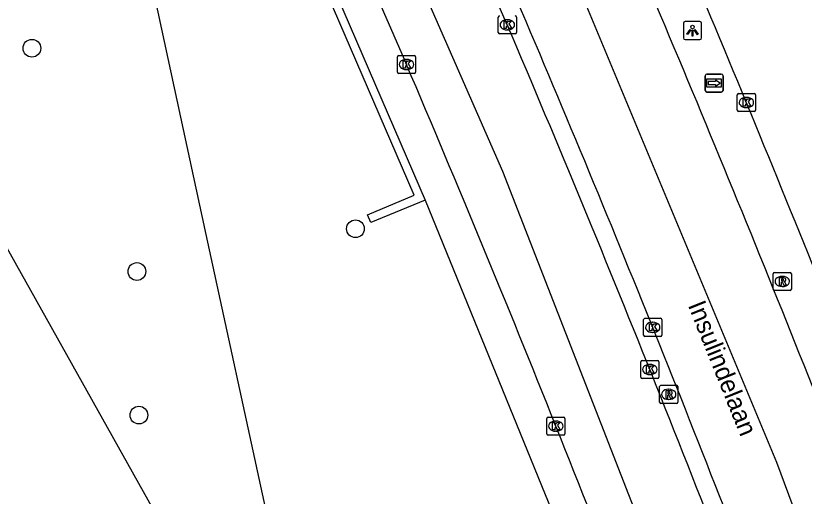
# Model space of a CAD drawing. Extents: x 161772 to 163123, y 383092 to 383917.
# Drawn here: x 163008.7 to 163052.23, y 383869.38 to 383895.89 of the extents above; entities that cross this region are included whole.
import ezdxf

# ---------------------------------------------------------------- set-up
doc = ezdxf.new("R2010")
doc.units = 0
for name, color, linetype in [('IMGEO_Boom', 7, 'Continuous'), ('IMGEO_Kolk', 7, 'Continuous'), ('IMGEO_Lichtpunt', 7, 'Continuous'), ('IMGEO_Loofbos', 7, 'Continuous'), ('IMGEO_Muur', 7, 'Continuous'), ('IMGEO_Openbare_ruimte_label', 7, 'Continuous'), ('IMGEO_Rijbaan_lokaal_gesloten', 7, 'Continuous'), ('IMGEO_Rijbaan_regionaal_gesloten', 7, 'Continuous'), ('IMGEO_Rioolput', 7, 'Continuous'), ('IMGEO_Voetpad_open', 7, 'Continuous'), ('IMGEO_Wegwijzer', 7, 'Continuous')]:
    doc.layers.add(name, color=color, linetype=linetype)

msp = doc.modelspace()

# ---------------------------------------------------------------- linework, layer by layer
at = {"layer": 'IMGEO_Boom'}
for centre in [(163009.588, 383894.101), (163027.451, 383884.142), (163015.385, 383881.781), (163015.495, 383873.858)]:
    msp.add_circle(centre, 0.489, dxfattribs=at)
at = {"layer": 'IMGEO_Kolk'}
for p, q in [((163035.335, 383894.965), (163035.335, 383895.817)), ((163035.823, 383895.671), (163035.848, 383895.671)), ((163036.336, 383895.817), (163036.336, 383894.965)), ((163036.262, 383894.891), (163035.41, 383894.891)), ((163035.846, 383895.111), (163035.821, 383895.111)), ((163029.765, 383892.78), (163029.765, 383893.632)), ((163029.84, 383893.706), (163030.692, 383893.706)), ((163030.253, 383893.486), (163030.278, 383893.486)), ((163030.766, 383893.632), (163030.766, 383892.78)), ((163030.692, 383892.706), (163029.84, 383892.706)), ((163030.276, 383892.926), (163030.251, 383892.926)), ((163048.531, 383890.681), (163048.531, 383891.533)), ((163048.606, 383891.607), (163049.458, 383891.607)), ((163049.019, 383891.387), (163049.044, 383891.387)), ((163049.532, 383891.533), (163049.532, 383890.681)), ((163049.042, 383890.827), (163049.017, 383890.827)), ((163049.458, 383890.607), (163048.606, 383890.607)), ((163043.36, 383878.274), (163043.36, 383879.126)), ((163043.435, 383879.2), (163044.287, 383879.2)), ((163044.361, 383879.126), (163044.361, 383878.274)), ((163043.848, 383878.98), (163043.873, 383878.98)), ((163044.287, 383878.2), (163043.435, 383878.2)), ((163043.871, 383878.42), (163043.846, 383878.42)), ((163043.275, 383876.878), (163044.127, 383876.878)), ((163043.2, 383875.952), (163043.2, 383876.804)), ((163043.688, 383876.658), (163043.713, 383876.658)), ((163044.201, 383876.804), (163044.201, 383875.952)), ((163043.711, 383876.098), (163043.686, 383876.098)), ((163044.127, 383875.878), (163043.275, 383875.878)), ((163038.015, 383872.825), (163038.015, 383873.677)), ((163038.09, 383873.751), (163038.942, 383873.751)), ((163038.503, 383873.531), (163038.528, 383873.531)), ((163039.016, 383873.677), (163039.016, 383872.825)), ((163038.526, 383872.971), (163038.501, 383872.971)), ((163038.942, 383872.751), (163038.09, 383872.751))]:
    msp.add_line(p, q, dxfattribs=at)
for points in [[(163035.335, 383894.965), (163035.335, 383895.817)], [(163036.336, 383895.817), (163036.336, 383894.965)], [(163035.656, 383895.591), (163035.779, 383895.591), (163035.779, 383895.44), (163035.909, 383895.591), (163036.073, 383895.591), (163035.927, 383895.44), (163036.08, 383895.191), (163035.928, 383895.191), (163035.843, 383895.355), (163035.779, 383895.288), (163035.779, 383895.191), (163035.656, 383895.191), (163035.656, 383895.591)], [(163036.262, 383894.891), (163035.41, 383894.891)], [(163029.765, 383892.78), (163029.765, 383893.632)], [(163029.84, 383893.706), (163030.692, 383893.706)], [(163030.766, 383893.632), (163030.766, 383892.78)], [(163030.086, 383893.406), (163030.209, 383893.406), (163030.209, 383893.255), (163030.339, 383893.406), (163030.503, 383893.406), (163030.357, 383893.255), (163030.51, 383893.006), (163030.358, 383893.006), (163030.273, 383893.17), (163030.209, 383893.103), (163030.209, 383893.006), (163030.086, 383893.006), (163030.086, 383893.406)], [(163030.692, 383892.706), (163029.84, 383892.706)], [(163048.531, 383890.681), (163048.531, 383891.533)], [(163048.606, 383891.607), (163049.458, 383891.607)], [(163048.852, 383891.307), (163048.975, 383891.307), (163048.975, 383891.156), (163049.105, 383891.307), (163049.269, 383891.307), (163049.123, 383891.156), (163049.276, 383890.907), (163049.124, 383890.907), (163049.039, 383891.071), (163048.975, 383891.004), (163048.975, 383890.907), (163048.852, 383890.907), (163048.852, 383891.307)], [(163049.532, 383891.533), (163049.532, 383890.681)], [(163049.458, 383890.607), (163048.606, 383890.607)], [(163043.36, 383878.274), (163043.36, 383879.126)], [(163043.435, 383879.2), (163044.287, 383879.2)], [(163044.361, 383879.126), (163044.361, 383878.274)], [(163043.681, 383878.9), (163043.804, 383878.9), (163043.804, 383878.749), (163043.934, 383878.9), (163044.098, 383878.9), (163043.952, 383878.749), (163044.105, 383878.5), (163043.953, 383878.5), (163043.868, 383878.664), (163043.804, 383878.597), (163043.804, 383878.5), (163043.681, 383878.5), (163043.681, 383878.9)], [(163044.287, 383878.2), (163043.435, 383878.2)], [(163043.275, 383876.878), (163044.127, 383876.878)], [(163043.2, 383875.952), (163043.2, 383876.804)], [(163043.521, 383876.578), (163043.644, 383876.578), (163043.644, 383876.427), (163043.774, 383876.578), (163043.938, 383876.578), (163043.792, 383876.427), (163043.945, 383876.178), (163043.793, 383876.178), (163043.708, 383876.342), (163043.644, 383876.275), (163043.644, 383876.178), (163043.521, 383876.178), (163043.521, 383876.578)], [(163044.201, 383876.804), (163044.201, 383875.952)], [(163044.127, 383875.878), (163043.275, 383875.878)], [(163038.015, 383872.825), (163038.015, 383873.677)], [(163038.09, 383873.751), (163038.942, 383873.751)], [(163038.336, 383873.451), (163038.459, 383873.451), (163038.459, 383873.3), (163038.589, 383873.451), (163038.753, 383873.451), (163038.607, 383873.3), (163038.76, 383873.051), (163038.608, 383873.051), (163038.523, 383873.215), (163038.459, 383873.148), (163038.459, 383873.051), (163038.336, 383873.051), (163038.336, 383873.451)], [(163039.016, 383873.677), (163039.016, 383872.825)], [(163038.942, 383872.751), (163038.09, 383872.751)]]:
    msp.add_lwpolyline(points, dxfattribs=at)
for centre, start, end in [((163035.412, 383895.815), 91.552, 178.448), ((163035.412, 383895.815), 91.552, 178.448), ((163036.26, 383895.815), 1.552, 88.448), ((163036.26, 383895.815), 1.552, 88.448), ((163035.412, 383894.967), 181.552, 268.448), ((163035.412, 383894.967), 181.552, 268.448), ((163036.26, 383894.967), 271.552, 358.448), ((163036.26, 383894.967), 271.552, 358.448), ((163029.842, 383893.63), 91.552, 178.448), ((163029.842, 383893.63), 91.552, 178.448), ((163030.69, 383893.63), 1.552, 88.448), ((163030.69, 383893.63), 1.552, 88.448), ((163029.842, 383892.782), 181.552, 268.448), ((163029.842, 383892.782), 181.552, 268.448), ((163030.69, 383892.782), 271.552, 358.448), ((163030.69, 383892.782), 271.552, 358.448), ((163048.608, 383891.531), 91.552, 178.448), ((163048.608, 383891.531), 91.552, 178.448), ((163049.456, 383891.531), 1.552, 88.448), ((163049.456, 383891.531), 1.552, 88.448), ((163048.608, 383890.683), 181.552, 268.448), ((163048.608, 383890.683), 181.552, 268.448), ((163049.456, 383890.683), 271.552, 358.448), ((163049.456, 383890.683), 271.552, 358.448), ((163043.437, 383879.124), 91.552, 178.448), ((163043.437, 383879.124), 91.552, 178.448), ((163044.285, 383879.124), 1.552, 88.448), ((163044.285, 383879.124), 1.552, 88.448), ((163043.437, 383878.276), 181.552, 268.448), ((163043.437, 383878.276), 181.552, 268.448), ((163044.285, 383878.276), 271.552, 358.448), ((163044.285, 383878.276), 271.552, 358.448), ((163043.277, 383876.802), 91.552, 178.448), ((163043.277, 383876.802), 91.552, 178.448), ((163044.125, 383876.802), 1.552, 88.448), ((163044.125, 383876.802), 1.552, 88.448), ((163043.277, 383875.954), 181.552, 268.448), ((163043.277, 383875.954), 181.552, 268.448), ((163044.125, 383875.954), 271.552, 358.448), ((163044.125, 383875.954), 271.552, 358.448), ((163038.092, 383873.675), 91.552, 178.448), ((163038.092, 383873.675), 91.552, 178.448), ((163038.94, 383873.675), 1.552, 88.448), ((163038.94, 383873.675), 1.552, 88.448), ((163038.092, 383872.827), 181.552, 268.448), ((163038.092, 383872.827), 181.552, 268.448), ((163038.94, 383872.827), 271.552, 358.448), ((163038.94, 383872.827), 271.552, 358.448)]:
    msp.add_arc(centre, 0.0765, start, end, dxfattribs=at)
for centre, major_axis, ratio, start_param, end_param in [((163035.822, 383895.391), (-0.387, 0.002), 0.722429, 4.712389, 7.853982), ((163035.847, 383895.391), (-0.39, 0.002), 0.717154, 1.570796, 4.712389), ((163030.252, 383893.206), (-0.387, 0.002), 0.722429, 4.712389, 7.853982), ((163030.277, 383893.206), (-0.39, 0.002), 0.717154, 1.570796, 4.712389), ((163049.018, 383891.107), (-0.387, 0.002), 0.722429, 4.712389, 7.853982), ((163049.043, 383891.107), (-0.39, 0.002), 0.717154, 1.570796, 4.712389), ((163043.847, 383878.7), (-0.387, 0.002), 0.722429, 4.712389, 7.853982), ((163043.872, 383878.7), (-0.39, 0.002), 0.717154, 1.570796, 4.712389), ((163043.687, 383876.378), (-0.387, 0.002), 0.722429, 4.712389, 7.853982), ((163043.712, 383876.378), (-0.39, 0.002), 0.717154, 1.570796, 4.712389), ((163038.502, 383873.251), (-0.387, 0.002), 0.722429, 4.712389, 7.853982), ((163038.527, 383873.251), (-0.39, 0.002), 0.717154, 1.570796, 4.712389)]:
    msp.add_ellipse(centre, major_axis=major_axis, ratio=ratio, start_param=start_param, end_param=end_param, dxfattribs=at)
at = {"layer": 'IMGEO_Lichtpunt'}
for p, q in [((163045.56, 383895.476), (163045.56, 383894.669)), ((163045.56, 383895.476), (163045.56, 383894.669)), ((163046.462, 383895.571), (163045.654, 383895.571)), ((163046.462, 383895.571), (163045.654, 383895.571)), ((163046.556, 383894.669), (163046.556, 383895.476)), ((163046.556, 383894.669), (163046.556, 383895.476)), ((163045.654, 383894.575), (163046.462, 383894.575)), ((163045.654, 383894.575), (163046.462, 383894.575))]:
    msp.add_line(p, q, dxfattribs=at)
for points in [[(163045.934, 383895.14), (163045.973, 383895.112), (163045.785, 383894.85), (163045.747, 383894.877), (163045.934, 383895.14)], [(163046.036, 383895.092), (163046.083, 383895.092), (163046.083, 383894.77), (163046.036, 383894.77), (163046.036, 383895.092)], [(163046.146, 383895.112), (163046.184, 383895.139), (163046.371, 383894.877), (163046.332, 383894.849), (163046.146, 383895.112)]]:
    msp.add_lwpolyline(points, dxfattribs=at)
msp.add_circle((163046.059, 383895.274), 0.0994, dxfattribs=at)
for centre, start, end in [((163045.654, 383895.476), 90, 180), ((163045.654, 383895.476), 90, 180), ((163046.462, 383895.476), 0, 90), ((163046.462, 383895.476), 0, 90), ((163045.654, 383894.669), 180, 270), ((163045.654, 383894.669), 180, 270), ((163046.462, 383894.669), 270, 0), ((163046.462, 383894.669), 270, 360)]:
    msp.add_arc(centre, 0.0946, start, end, dxfattribs=at)
at = {"layer": 'IMGEO_Loofbos'}
for points in [[(163014.091, 383907.444), (163019.19, 383883.816), (163025.783, 383853.524), (163029.33, 383845.982)], [(163029.33, 383845.982), (163023.091, 383856.517), (163002.777, 383892.764), (162975.595, 383890.208), (162966.03, 383889.308), (162966.488, 383885.942)]]:
    msp.add_lwpolyline(points, dxfattribs=at)
at = {"layer": 'IMGEO_Muur'}
for points in [[(163031.293, 383885.722), (163028.301, 383884.49), (163028.124, 383884.904), (163030.683, 383885.997), (163021.142, 383908.099)], [(163021.613, 383908.142), (163031.293, 383885.722)]]:
    msp.add_lwpolyline(points, dxfattribs=at)
at = {"layer": 'IMGEO_Rijbaan_lokaal_gesloten'}
for points in [[(163035.835, 383895.391), (163029.938, 383908.925)], [(163023.66, 383908.336), (163030.266, 383893.207)], [(163083.63, 383703.586), (163073.059, 383750.369), (163071.01, 383775.264), (163069.289, 383789.816), (163062.551, 383814.048), (163056.031, 383834.862), (163035.593, 383887.297), (163026.266, 383908.58)]]:
    msp.add_lwpolyline(points, dxfattribs=at)
for centre, radius, start, end in [((162148.323, 383517.116), 964.764, 20.527053, 23.08466), ((162190.562, 383534.348), 913.171, 20.431178, 23.140094)]:
    msp.add_arc(centre, radius, start, end, dxfattribs=at)
at = {"layer": 'IMGEO_Rijbaan_regionaal_gesloten'}
msp.add_lwpolyline([(163034.642, 383909.366), (163036.068, 383906.193), (163039.277, 383898.648), (163050.7, 383871.257), (163056.906, 383854.555), (163065.468, 383830.358), (163073.852, 383803.761), (163076.462, 383794.331), (163079.886, 383779.448), (163086.428, 383749.788), (163092.524, 383720.917), (163099.604, 383690.323), (163103.558, 383672.69), (163107.513, 383652.796), (163108.607, 383648.077)], dxfattribs=at)
for centre, radius, start, end in [((162035.538, 383472.305), 1096.616, 21.377967, 23.521905), ((162141.215, 383514.005), 980.513, 21.360926, 23.801555), ((162198.773, 383538.336), 911.056, 20.702625, 23.288382)]:
    msp.add_arc(centre, radius, start, end, dxfattribs=at)
at = {"layer": 'IMGEO_Rioolput'}
for p, q in [((163050.59, 383881.734), (163051.442, 383881.734)), ((163050.515, 383880.808), (163050.515, 383881.66)), ((163051.003, 383881.514), (163051.028, 383881.514)), ((163051.516, 383881.66), (163051.516, 383880.808)), ((163051.026, 383880.954), (163051.001, 383880.954)), ((163051.442, 383880.734), (163050.59, 383880.734)), ((163044.244, 383874.577), (163044.244, 383875.429)), ((163044.319, 383875.503), (163045.171, 383875.503)), ((163044.732, 383875.283), (163044.757, 383875.283)), ((163045.245, 383875.429), (163045.245, 383874.577)), ((163044.755, 383874.723), (163044.73, 383874.723)), ((163045.171, 383874.503), (163044.319, 383874.503))]:
    msp.add_line(p, q, dxfattribs=at)
for points in [[(163050.59, 383881.734), (163051.442, 383881.734)], [(163050.515, 383880.808), (163050.515, 383881.66)], [(163051.104, 383881.432), (163050.852, 383881.434), (163050.852, 383881.034)], [(163051.03, 383881.353), (163050.976, 383881.353), (163050.976, 383881.272)], [(163050.976, 383881.272), (163051.028, 383881.272)], [(163051.516, 383881.66), (163051.516, 383880.808)], [(163050.852, 383881.034), (163050.976, 383881.034), (163050.976, 383881.196), (163050.987, 383881.196)], [(163051.034, 383881.167), (163051.105, 383881.034), (163051.245, 383881.034), (163051.18, 383881.16)], [(163051.442, 383880.734), (163050.59, 383880.734)], [(163044.244, 383874.577), (163044.244, 383875.429)], [(163044.319, 383875.503), (163045.171, 383875.503)], [(163044.833, 383875.201), (163044.581, 383875.203), (163044.581, 383874.803)], [(163045.245, 383875.429), (163045.245, 383874.577)], [(163044.581, 383874.803), (163044.705, 383874.803), (163044.705, 383874.965), (163044.716, 383874.965)], [(163044.759, 383875.122), (163044.705, 383875.122), (163044.705, 383875.041)], [(163044.705, 383875.041), (163044.757, 383875.041)], [(163044.763, 383874.936), (163044.834, 383874.803), (163044.974, 383874.803), (163044.909, 383874.929)], [(163045.171, 383874.503), (163044.319, 383874.503)]]:
    msp.add_lwpolyline(points, dxfattribs=at)
for centre, radius, start, end in [((163050.592, 383881.658), 0.0765, 91.552, 178.448), ((163050.592, 383881.658), 0.0765, 91.552, 178.448), ((163051.44, 383881.658), 0.0765, 1.552, 88.448), ((163051.44, 383881.658), 0.0765, 1.552, 88.448), ((163051.012, 383881.461), 0.19, 274.7715, 282.9687), ((163051.036, 383881.257), 0.0964, 77.0061, 93.1865), ((163051.05, 383881.314), 0.0378, 276.6634, 79.6772), ((163051.103, 383881.322), 0.109, 350.3612, 89.416), ((163051.101, 383881.322), 0.112, 277.5842, 350.9817), ((163050.592, 383880.81), 0.0765, 181.552, 268.448), ((163050.592, 383880.81), 0.0765, 181.552, 268.448), ((163050.986, 383881.143), 0.0533, 26.0293, 88.6989), ((163051.085, 383881.107), 0.108, 29.5134, 73.7905), ((163051.44, 383880.81), 0.0765, 271.552, 358.448), ((163051.44, 383880.81), 0.0765, 271.552, 358.448), ((163044.321, 383875.427), 0.0765, 91.552, 178.448), ((163044.321, 383875.427), 0.0765, 91.552, 178.448), ((163044.832, 383875.091), 0.109, 350.3612, 89.416), ((163045.169, 383875.427), 0.0765, 1.552, 88.448), ((163045.169, 383875.427), 0.0765, 1.552, 88.448), ((163044.715, 383874.912), 0.0533, 26.0293, 88.6989), ((163044.741, 383875.23), 0.19, 274.7715, 282.9687), ((163044.765, 383875.026), 0.0964, 77.0061, 93.1865), ((163044.779, 383875.083), 0.0378, 276.6634, 79.6772), ((163044.83, 383875.091), 0.112, 277.5842, 350.9817), ((163044.814, 383874.876), 0.108, 29.5134, 73.7905), ((163044.321, 383874.579), 0.0765, 181.552, 268.448), ((163044.321, 383874.579), 0.0765, 181.552, 268.448), ((163045.169, 383874.579), 0.0765, 271.552, 358.448), ((163045.169, 383874.579), 0.0765, 271.552, 358.448)]:
    msp.add_arc(centre, radius, start, end, dxfattribs=at)
for centre, major_axis, ratio, start_param, end_param in [((163051.002, 383881.234), (-0.387, 0.002), 0.722429, 4.712389, 7.853982), ((163051.027, 383881.234), (-0.39, 0.002), 0.717154, 1.570796, 4.712389), ((163044.731, 383875.003), (-0.387, 0.002), 0.722429, 4.712389, 7.853982), ((163044.756, 383875.003), (-0.39, 0.002), 0.717154, 1.570796, 4.712389)]:
    msp.add_ellipse(centre, major_axis=major_axis, ratio=ratio, start_param=start_param, end_param=end_param, dxfattribs=at)
at = {"layer": 'IMGEO_Voetpad_open'}
msp.add_lwpolyline([(163031.293, 383885.722), (163038.287, 383868.578), (163049.067, 383839.97), (163055.176, 383822.221), (163058.398, 383811.788)], dxfattribs=at)
at = {"layer": 'IMGEO_Wegwijzer'}
for p, q in [((163046.757, 383891.776), (163046.757, 383892.576)), ((163046.757, 383892.576), (163046.757, 383891.776)), ((163046.857, 383892.676), (163047.647, 383892.676)), ((163047.647, 383892.676), (163046.857, 383892.676)), ((163047.747, 383892.576), (163047.747, 383891.776)), ((163047.747, 383891.776), (163047.747, 383892.576)), ((163047.647, 383891.676), (163046.857, 383891.676)), ((163046.857, 383891.676), (163047.647, 383891.676))]:
    msp.add_line(p, q, dxfattribs=at)
for points in [[(163046.858, 383892.408), (163047.646, 383892.408), (163047.646, 383891.944), (163046.858, 383891.944), (163046.858, 383892.408)], [(163046.923, 383892.26), (163046.923, 383892.176), (163046.923, 383892.092), (163047.334, 383892.092), (163047.334, 383892.009), (163047.581, 383892.176), (163047.334, 383892.343), (163047.334, 383892.26), (163046.923, 383892.26)]]:
    msp.add_lwpolyline(points, dxfattribs=at)
for centre, start, end in [((163046.857, 383892.576), 90, 180), ((163046.857, 383892.576), 90, 180), ((163047.647, 383892.576), 0, 90), ((163047.647, 383892.576), 360, 90), ((163046.857, 383891.776), 180, 270), ((163046.857, 383891.776), 180, 270), ((163047.647, 383891.776), 270, 0), ((163047.647, 383891.776), 270, 0)]:
    msp.add_arc(centre, 0.1, start, end, dxfattribs=at)

# ---------------------------------------------------------------- texts
at = {"layer": 'IMGEO_Openbare_ruimte_label'}
msp.add_text('Insulindelaan', height=1, rotation=291.8972, dxfattribs=at).set_placement((163045.79, 383879.926))

doc.saveas('drawing.dxf')
